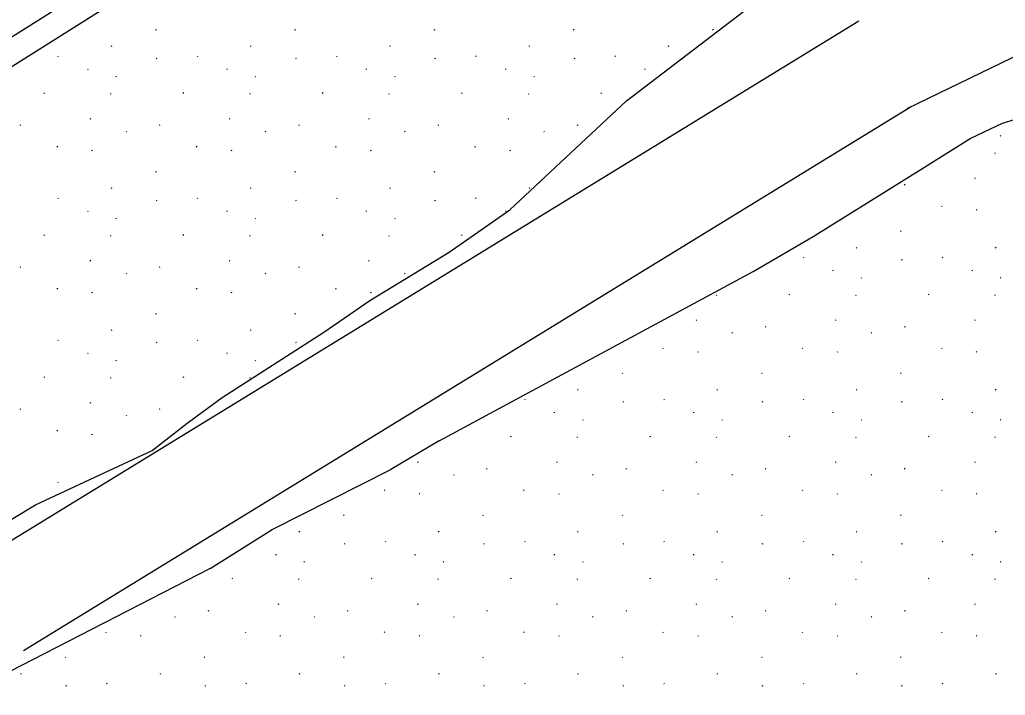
# Model space of a CAD drawing. Extents: x 419396 to 421519, y 4453567 to 4456767.
# Drawn here: x 420782.3 to 420841.3, y 4454996.8 to 4455037.2 of the extents above; entities that cross this region are included whole.
import ezdxf

# ---------------------------------------------------------------- set-up
doc = ezdxf.new("R2010")
doc.units = 0
for name, color, linetype in [('0_DÜZENLEME_1', 7, 'Continuous'), ('Level 41', 7, 'Continuous'), ('Level 62', 7, 'Continuous')]:
    doc.layers.add(name, color=color, linetype=linetype)

msp = doc.modelspace()

# ---------------------------------------------------------------- linework, layer by layer
at = {"layer": '0_DÜZENLEME_1'}
for p, q in [((420779.435, 4455004.599), (420832.536, 4455037.123)), ((420782.569, 4454999.483), (420835.67, 4455032.007))]:
    msp.add_line(p, q, dxfattribs=at)
msp.add_lwpolyline([(420920.33, 4455079.992), (420881.926, 4455054.39), (420835.41, 4455031.865)], dxfattribs=at)
at = {"layer": 'Level 41'}
for p, q in [((420790.466, 4455036.622), (420790.494, 4455036.578)), ((420798.798, 4455036.622), (420798.826, 4455036.578)), ((420807.131, 4455036.622), (420807.159, 4455036.578)), ((420815.463, 4455036.622), (420815.491, 4455036.578)), ((420823.795, 4455036.622), (420823.823, 4455036.578)), ((420787.845, 4455035.609), (420787.798, 4455035.586)), ((420796.177, 4455035.609), (420796.13, 4455035.586)), ((420804.509, 4455035.609), (420804.463, 4455035.586)), ((420812.842, 4455035.609), (420812.795, 4455035.586)), ((420821.174, 4455035.609), (420821.127, 4455035.586)), ((420784.624, 4455035.043), (420784.652, 4455034.999)), ((420792.957, 4455035.043), (420792.985, 4455034.999)), ((420801.289, 4455035.043), (420801.317, 4455034.999)), ((420809.621, 4455035.043), (420809.649, 4455034.999)), ((420817.953, 4455035.043), (420817.981, 4455034.999)), ((420790.548, 4455034.88), (420790.501, 4455034.857)), ((420798.88, 4455034.88), (420798.833, 4455034.857)), ((420807.212, 4455034.88), (420807.166, 4455034.857)), ((420815.545, 4455034.88), (420815.498, 4455034.857)), ((420786.424, 4455034.214), (420786.431, 4455034.265)), ((420788.097, 4455033.828), (420788.125, 4455033.784)), ((420794.756, 4455034.214), (420794.764, 4455034.265)), ((420796.43, 4455033.828), (420796.458, 4455033.784)), ((420803.088, 4455034.214), (420803.096, 4455034.265)), ((420804.762, 4455033.828), (420804.79, 4455033.784)), ((420811.421, 4455034.214), (420811.428, 4455034.265)), ((420813.094, 4455033.828), (420813.122, 4455033.784)), ((420819.753, 4455034.214), (420819.76, 4455034.265)), ((420783.825, 4455032.815), (420783.779, 4455032.792)), ((420787.791, 4455032.74), (420787.798, 4455032.792)), ((420792.158, 4455032.815), (420792.111, 4455032.792)), ((420796.123, 4455032.74), (420796.13, 4455032.792)), ((420800.49, 4455032.815), (420800.443, 4455032.792)), ((420804.455, 4455032.74), (420804.463, 4455032.792)), ((420808.822, 4455032.815), (420808.775, 4455032.792)), ((420812.787, 4455032.74), (420812.795, 4455032.792)), ((420817.154, 4455032.815), (420817.107, 4455032.792)), ((420782.398, 4455030.885), (420782.351, 4455030.863)), ((420786.589, 4455031.28), (420786.542, 4455031.258)), ((420790.73, 4455030.885), (420790.683, 4455030.863)), ((420794.921, 4455031.28), (420794.874, 4455031.258)), ((420799.062, 4455030.885), (420799.016, 4455030.863)), ((420803.253, 4455031.28), (420803.207, 4455031.258)), ((420807.395, 4455030.885), (420807.348, 4455030.863)), ((420811.586, 4455031.28), (420811.539, 4455031.258)), ((420815.727, 4455030.885), (420815.68, 4455030.863)), ((420788.705, 4455030.533), (420788.733, 4455030.489)), ((420797.037, 4455030.533), (420797.065, 4455030.489)), ((420805.369, 4455030.533), (420805.397, 4455030.489)), ((420813.701, 4455030.533), (420813.729, 4455030.489)), ((420841.01, 4455030.278), (420841.038, 4455030.234)), ((420784.57, 4455029.629), (420784.598, 4455029.586)), ((420786.659, 4455029.409), (420786.687, 4455029.365)), ((420792.902, 4455029.629), (420792.93, 4455029.586)), ((420794.991, 4455029.409), (420795.019, 4455029.365)), ((420801.234, 4455029.629), (420801.262, 4455029.586)), ((420803.323, 4455029.409), (420803.352, 4455029.365)), ((420809.567, 4455029.629), (420809.595, 4455029.586)), ((420811.656, 4455029.409), (420811.684, 4455029.365)), ((420840.703, 4455029.19), (420840.711, 4455029.241)), ((420790.466, 4455028.133), (420790.494, 4455028.09)), ((420798.798, 4455028.133), (420798.826, 4455028.09)), ((420807.131, 4455028.133), (420807.159, 4455028.09)), ((420835.311, 4455027.335), (420835.264, 4455027.312)), ((420839.502, 4455027.73), (420839.455, 4455027.707)), ((420787.845, 4455027.12), (420787.798, 4455027.097)), ((420796.177, 4455027.12), (420796.13, 4455027.097)), ((420804.509, 4455027.12), (420804.463, 4455027.097)), ((420812.842, 4455027.12), (420812.795, 4455027.097)), ((420784.624, 4455026.554), (420784.652, 4455026.51)), ((420790.548, 4455026.391), (420790.501, 4455026.368)), ((420792.957, 4455026.554), (420792.985, 4455026.51)), ((420798.88, 4455026.391), (420798.833, 4455026.368)), ((420801.289, 4455026.554), (420801.317, 4455026.51)), ((420807.212, 4455026.391), (420807.166, 4455026.368)), ((420809.621, 4455026.554), (420809.649, 4455026.51)), ((420786.424, 4455025.725), (420786.431, 4455025.776)), ((420794.756, 4455025.725), (420794.764, 4455025.776)), ((420803.088, 4455025.725), (420803.096, 4455025.776)), ((420811.421, 4455025.725), (420811.428, 4455025.776)), ((420837.483, 4455026.079), (420837.511, 4455026.035)), ((420839.572, 4455025.859), (420839.6, 4455025.815)), ((420788.097, 4455025.339), (420788.125, 4455025.296)), ((420796.43, 4455025.339), (420796.458, 4455025.296)), ((420804.762, 4455025.339), (420804.79, 4455025.296)), ((420835.047, 4455024.583), (420835.075, 4455024.539)), ((420783.825, 4455024.326), (420783.779, 4455024.303)), ((420787.791, 4455024.252), (420787.798, 4455024.303)), ((420792.158, 4455024.326), (420792.111, 4455024.303)), ((420796.123, 4455024.252), (420796.13, 4455024.303)), ((420800.49, 4455024.326), (420800.443, 4455024.303)), ((420804.455, 4455024.252), (420804.463, 4455024.303)), ((420808.822, 4455024.326), (420808.775, 4455024.303)), ((420832.425, 4455023.57), (420832.379, 4455023.547)), ((420840.758, 4455023.57), (420840.711, 4455023.547)), ((420786.589, 4455022.792), (420786.542, 4455022.769)), ((420794.921, 4455022.792), (420794.874, 4455022.769)), ((420803.253, 4455022.792), (420803.207, 4455022.769)), ((420829.205, 4455023.004), (420829.233, 4455022.96)), ((420835.128, 4455022.841), (420835.082, 4455022.818)), ((420837.537, 4455023.004), (420837.565, 4455022.96)), ((420782.398, 4455022.397), (420782.351, 4455022.374)), ((420788.705, 4455022.044), (420788.733, 4455022)), ((420790.73, 4455022.397), (420790.683, 4455022.374)), ((420797.037, 4455022.044), (420797.065, 4455022)), ((420799.062, 4455022.397), (420799.016, 4455022.374)), ((420805.369, 4455022.044), (420805.397, 4455022)), ((420831.004, 4455022.175), (420831.012, 4455022.226)), ((420839.337, 4455022.175), (420839.344, 4455022.226)), ((420832.678, 4455021.789), (420832.706, 4455021.745)), ((420841.01, 4455021.789), (420841.038, 4455021.745)), ((420784.57, 4455021.14), (420784.598, 4455021.097)), ((420786.659, 4455020.92), (420786.687, 4455020.876)), ((420792.902, 4455021.14), (420792.93, 4455021.097)), ((420794.991, 4455020.92), (420795.019, 4455020.876)), ((420801.234, 4455021.14), (420801.262, 4455021.097)), ((420803.323, 4455020.92), (420803.352, 4455020.876)), ((420824.039, 4455020.701), (420824.046, 4455020.753)), ((420828.406, 4455020.776), (420828.359, 4455020.753)), ((420832.371, 4455020.701), (420832.379, 4455020.753)), ((420836.738, 4455020.776), (420836.691, 4455020.753)), ((420840.703, 4455020.701), (420840.711, 4455020.753)), ((420790.466, 4455019.644), (420790.494, 4455019.601)), ((420798.798, 4455019.644), (420798.826, 4455019.601)), ((420822.837, 4455019.241), (420822.79, 4455019.219)), ((420831.169, 4455019.241), (420831.123, 4455019.219)), ((420839.502, 4455019.241), (420839.455, 4455019.219)), ((420787.845, 4455018.631), (420787.798, 4455018.608)), ((420796.177, 4455018.631), (420796.13, 4455018.608)), ((420824.953, 4455018.494), (420824.981, 4455018.45)), ((420826.978, 4455018.846), (420826.932, 4455018.824)), ((420833.285, 4455018.494), (420833.313, 4455018.45)), ((420835.311, 4455018.846), (420835.264, 4455018.824)), ((420784.624, 4455018.065), (420784.652, 4455018.022)), ((420790.548, 4455017.902), (420790.501, 4455017.879)), ((420792.957, 4455018.065), (420792.985, 4455018.022)), ((420798.88, 4455017.902), (420798.833, 4455017.879)), ((420820.818, 4455017.59), (420820.846, 4455017.547)), ((420822.907, 4455017.37), (420822.935, 4455017.326)), ((420829.15, 4455017.59), (420829.178, 4455017.547)), ((420831.239, 4455017.37), (420831.268, 4455017.326)), ((420837.483, 4455017.59), (420837.511, 4455017.547)), ((420839.572, 4455017.37), (420839.6, 4455017.326)), ((420786.424, 4455017.236), (420786.431, 4455017.287)), ((420788.097, 4455016.85), (420788.125, 4455016.807)), ((420794.756, 4455017.236), (420794.764, 4455017.287)), ((420796.43, 4455016.85), (420796.458, 4455016.807)), ((420783.825, 4455015.837), (420783.779, 4455015.814)), ((420787.791, 4455015.763), (420787.798, 4455015.814)), ((420792.158, 4455015.837), (420792.111, 4455015.814)), ((420796.123, 4455015.763), (420796.13, 4455015.814)), ((420818.382, 4455016.094), (420818.41, 4455016.051)), ((420826.714, 4455016.094), (420826.742, 4455016.051)), ((420835.047, 4455016.094), (420835.075, 4455016.051)), ((420815.761, 4455015.081), (420815.714, 4455015.058)), ((420824.093, 4455015.081), (420824.046, 4455015.058)), ((420832.425, 4455015.081), (420832.379, 4455015.058)), ((420840.758, 4455015.081), (420840.711, 4455015.058)), ((420812.54, 4455014.515), (420812.568, 4455014.471)), ((420818.464, 4455014.352), (420818.417, 4455014.329)), ((420820.873, 4455014.515), (420820.901, 4455014.471)), ((420826.796, 4455014.352), (420826.749, 4455014.329)), ((420829.205, 4455014.515), (420829.233, 4455014.471)), ((420835.128, 4455014.352), (420835.082, 4455014.329)), ((420837.537, 4455014.515), (420837.565, 4455014.471)), ((420782.398, 4455013.908), (420782.351, 4455013.885)), ((420786.589, 4455014.303), (420786.542, 4455014.28)), ((420790.73, 4455013.908), (420790.683, 4455013.885)), ((420788.705, 4455013.555), (420788.733, 4455013.511)), ((420814.34, 4455013.686), (420814.347, 4455013.737)), ((420816.013, 4455013.3), (420816.041, 4455013.257)), ((420822.672, 4455013.686), (420822.68, 4455013.737)), ((420824.346, 4455013.3), (420824.374, 4455013.257)), ((420831.004, 4455013.686), (420831.012, 4455013.737)), ((420832.678, 4455013.3), (420832.706, 4455013.257)), ((420839.337, 4455013.686), (420839.344, 4455013.737)), ((420841.01, 4455013.3), (420841.038, 4455013.257)), ((420784.57, 4455012.652), (420784.598, 4455012.608)), ((420786.659, 4455012.431), (420786.687, 4455012.387)), ((420811.741, 4455012.287), (420811.695, 4455012.264)), ((420815.707, 4455012.213), (420815.714, 4455012.264)), ((420820.074, 4455012.287), (420820.027, 4455012.264)), ((420824.039, 4455012.213), (420824.046, 4455012.264)), ((420828.406, 4455012.287), (420828.359, 4455012.264)), ((420832.371, 4455012.213), (420832.379, 4455012.264)), ((420836.738, 4455012.287), (420836.691, 4455012.264)), ((420840.703, 4455012.213), (420840.711, 4455012.264)), ((420806.173, 4455010.753), (420806.126, 4455010.73)), ((420810.314, 4455010.358), (420810.267, 4455010.335)), ((420814.505, 4455010.753), (420814.458, 4455010.73)), ((420818.646, 4455010.358), (420818.599, 4455010.335)), ((420822.837, 4455010.753), (420822.79, 4455010.73)), ((420826.978, 4455010.358), (420826.932, 4455010.335)), ((420831.169, 4455010.753), (420831.123, 4455010.73)), ((420835.311, 4455010.358), (420835.264, 4455010.335)), ((420839.502, 4455010.753), (420839.455, 4455010.73)), ((420808.288, 4455010.005), (420808.317, 4455009.961)), ((420816.621, 4455010.005), (420816.649, 4455009.961)), ((420824.953, 4455010.005), (420824.981, 4455009.961)), ((420833.285, 4455010.005), (420833.313, 4455009.961)), ((420784.624, 4455009.576), (420784.652, 4455009.533)), ((420804.154, 4455009.101), (420804.182, 4455009.058)), ((420812.486, 4455009.101), (420812.514, 4455009.058)), ((420820.818, 4455009.101), (420820.846, 4455009.058)), ((420829.15, 4455009.101), (420829.178, 4455009.058)), ((420837.483, 4455009.101), (420837.511, 4455009.058)), ((420806.243, 4455008.881), (420806.271, 4455008.837)), ((420814.575, 4455008.881), (420814.603, 4455008.837)), ((420822.907, 4455008.881), (420822.935, 4455008.837)), ((420831.239, 4455008.881), (420831.268, 4455008.837)), ((420839.572, 4455008.881), (420839.6, 4455008.837)), ((420801.718, 4455007.605), (420801.746, 4455007.562)), ((420810.05, 4455007.605), (420810.078, 4455007.562)), ((420818.382, 4455007.605), (420818.41, 4455007.562)), ((420826.714, 4455007.605), (420826.742, 4455007.562)), ((420835.047, 4455007.605), (420835.075, 4455007.562)), ((420799.097, 4455006.592), (420799.05, 4455006.569)), ((420807.429, 4455006.592), (420807.382, 4455006.569)), ((420815.761, 4455006.592), (420815.714, 4455006.569)), ((420824.093, 4455006.592), (420824.046, 4455006.569)), ((420832.425, 4455006.592), (420832.379, 4455006.569)), ((420840.758, 4455006.592), (420840.711, 4455006.569)), ((420801.8, 4455005.863), (420801.753, 4455005.84)), ((420804.208, 4455006.026), (420804.236, 4455005.983)), ((420810.132, 4455005.863), (420810.085, 4455005.84)), ((420812.54, 4455006.026), (420812.568, 4455005.983)), ((420818.464, 4455005.863), (420818.417, 4455005.84)), ((420820.873, 4455006.026), (420820.901, 4455005.983)), ((420826.796, 4455005.863), (420826.749, 4455005.84)), ((420829.205, 4455006.026), (420829.233, 4455005.983)), ((420835.128, 4455005.863), (420835.082, 4455005.84)), ((420837.537, 4455006.026), (420837.565, 4455005.983)), ((420797.676, 4455005.197), (420797.683, 4455005.248)), ((420806.008, 4455005.197), (420806.015, 4455005.248)), ((420814.34, 4455005.197), (420814.347, 4455005.248)), ((420822.672, 4455005.197), (420822.68, 4455005.248)), ((420831.004, 4455005.197), (420831.012, 4455005.248)), ((420839.337, 4455005.197), (420839.344, 4455005.248)), ((420799.349, 4455004.811), (420799.377, 4455004.768)), ((420807.681, 4455004.811), (420807.709, 4455004.768)), ((420816.013, 4455004.811), (420816.041, 4455004.768)), ((420824.346, 4455004.811), (420824.374, 4455004.768)), ((420832.678, 4455004.811), (420832.706, 4455004.768)), ((420841.01, 4455004.811), (420841.038, 4455004.768)), ((420795.077, 4455003.798), (420795.03, 4455003.775)), ((420799.042, 4455003.724), (420799.05, 4455003.775)), ((420803.409, 4455003.798), (420803.362, 4455003.775)), ((420807.374, 4455003.724), (420807.382, 4455003.775)), ((420811.741, 4455003.798), (420811.695, 4455003.775)), ((420815.707, 4455003.724), (420815.714, 4455003.775)), ((420820.074, 4455003.798), (420820.027, 4455003.775)), ((420824.039, 4455003.724), (420824.046, 4455003.775)), ((420828.406, 4455003.798), (420828.359, 4455003.775)), ((420832.371, 4455003.724), (420832.379, 4455003.775)), ((420836.738, 4455003.798), (420836.691, 4455003.775)), ((420840.703, 4455003.724), (420840.711, 4455003.775)), ((420797.841, 4455002.264), (420797.794, 4455002.241)), ((420806.173, 4455002.264), (420806.126, 4455002.241)), ((420814.505, 4455002.264), (420814.458, 4455002.241)), ((420822.837, 4455002.264), (420822.79, 4455002.241)), ((420831.169, 4455002.264), (420831.123, 4455002.241)), ((420839.502, 4455002.264), (420839.455, 4455002.241)), ((420791.624, 4455001.516), (420791.652, 4455001.472)), ((420793.65, 4455001.869), (420793.603, 4455001.846)), ((420799.956, 4455001.516), (420799.984, 4455001.472)), ((420801.982, 4455001.869), (420801.935, 4455001.846)), ((420808.288, 4455001.516), (420808.317, 4455001.472)), ((420810.314, 4455001.869), (420810.267, 4455001.846)), ((420816.621, 4455001.516), (420816.649, 4455001.472)), ((420818.646, 4455001.869), (420818.599, 4455001.846)), ((420824.953, 4455001.516), (420824.981, 4455001.472)), ((420826.978, 4455001.869), (420826.932, 4455001.846)), ((420833.285, 4455001.516), (420833.313, 4455001.472)), ((420835.311, 4455001.869), (420835.264, 4455001.846)), ((420787.489, 4455000.613), (420787.517, 4455000.569)), ((420789.578, 4455000.392), (420789.607, 4455000.348)), ((420795.822, 4455000.613), (420795.85, 4455000.569)), ((420797.911, 4455000.392), (420797.939, 4455000.348)), ((420804.154, 4455000.613), (420804.182, 4455000.569)), ((420806.243, 4455000.392), (420806.271, 4455000.348)), ((420812.486, 4455000.613), (420812.514, 4455000.569)), ((420814.575, 4455000.392), (420814.603, 4455000.348)), ((420820.818, 4455000.613), (420820.846, 4455000.569)), ((420822.907, 4455000.392), (420822.935, 4455000.348)), ((420829.15, 4455000.613), (420829.178, 4455000.569)), ((420831.239, 4455000.392), (420831.268, 4455000.348)), ((420837.483, 4455000.613), (420837.511, 4455000.569)), ((420839.572, 4455000.392), (420839.6, 4455000.348)), ((420785.053, 4454999.117), (420785.081, 4454999.073)), ((420793.386, 4454999.117), (420793.414, 4454999.073)), ((420801.718, 4454999.117), (420801.746, 4454999.073)), ((420810.05, 4454999.117), (420810.078, 4454999.073)), ((420818.382, 4454999.117), (420818.41, 4454999.073)), ((420826.714, 4454999.117), (420826.742, 4454999.073)), ((420835.047, 4454999.117), (420835.075, 4454999.073)), ((420782.432, 4454998.103), (420782.385, 4454998.08)), ((420790.764, 4454998.103), (420790.718, 4454998.08)), ((420799.097, 4454998.103), (420799.05, 4454998.08)), ((420807.429, 4454998.103), (420807.382, 4454998.08)), ((420815.761, 4454998.103), (420815.714, 4454998.08)), ((420824.093, 4454998.103), (420824.046, 4454998.08)), ((420832.425, 4454998.103), (420832.379, 4454998.08)), ((420840.758, 4454998.103), (420840.711, 4454998.08)), ((420785.135, 4454997.374), (420785.088, 4454997.351)), ((420787.544, 4454997.537), (420787.572, 4454997.494)), ((420793.467, 4454997.374), (420793.421, 4454997.351)), ((420795.876, 4454997.537), (420795.904, 4454997.494)), ((420801.8, 4454997.374), (420801.753, 4454997.351)), ((420804.208, 4454997.537), (420804.236, 4454997.494)), ((420810.132, 4454997.374), (420810.085, 4454997.351)), ((420812.54, 4454997.537), (420812.568, 4454997.494)), ((420818.464, 4454997.374), (420818.417, 4454997.351)), ((420820.873, 4454997.537), (420820.901, 4454997.494)), ((420826.796, 4454997.374), (420826.749, 4454997.351)), ((420829.205, 4454997.537), (420829.233, 4454997.494)), ((420835.128, 4454997.374), (420835.082, 4454997.351)), ((420837.537, 4454997.537), (420837.565, 4454997.494))]:
    msp.add_line(p, q, dxfattribs=at)
at = {"layer": 'Level 62'}
for p, q in [((420897.099, 4455108.918), (420721.665, 4454998.133)), ((420897.899, 4455107.65), (420722.466, 4454996.864)), ((420800.532, 4455018.524), (420803.298, 4455020.407)), ((420807.431, 4455012.017), (420804.546, 4455010.316)), ((420793.731, 4455004.397), (420734.089, 4454973.696))]:
    msp.add_line(p, q, dxfattribs=at)
for points in [[(420803.298, 4455020.407), (420808.043, 4455023.293), (420811.67, 4455025.834), (420818.636, 4455032.345), (420825.56, 4455037.635), (420828.817, 4455039.526), (420842.5, 4455046.46), (420858.56, 4455055.434), (420876.217, 4455065.621), (420888.972, 4455073.585), (420893.044, 4455076.557)], [(420807.431, 4455012.017), (420826.217, 4455022.14), (420829.822, 4455024.229), (420836.312, 4455028.285), (420839.214, 4455030.099), (420841.149, 4455031.011), (420843.554, 4455031.748)], [(420779.192, 4455005.75), (420783.292, 4455008.189), (420786.53, 4455009.703), (420790.27, 4455011.446), (420792.37, 4455013.084), (420794.46, 4455014.603), (420800.532, 4455018.524)], [(420793.731, 4455004.397), (420797.443, 4455006.728), (420804.546, 4455010.316)]]:
    msp.add_lwpolyline(points, dxfattribs=at)

doc.saveas('drawing.dxf')
